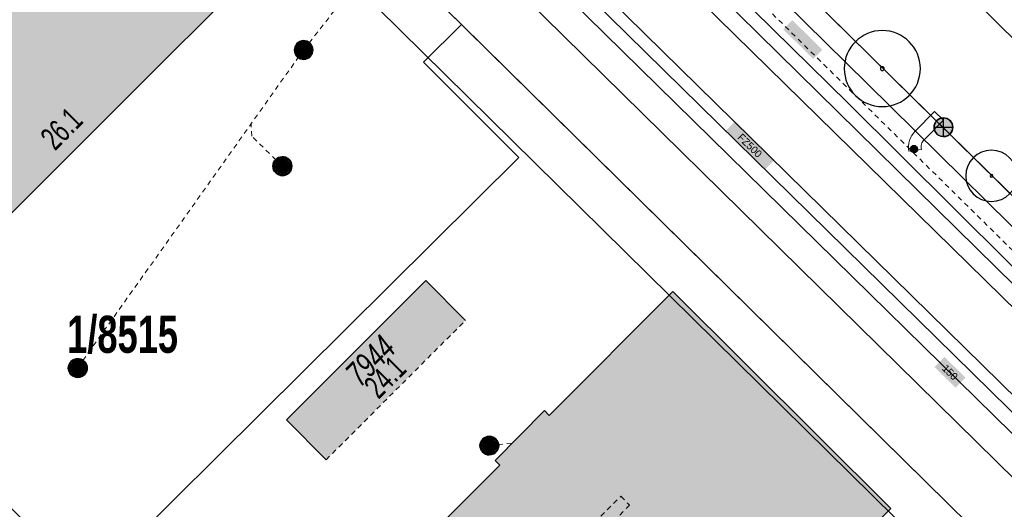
# Model space of a CAD drawing. Header units: metres. Extents: x 2695560 to 2696939, y 1260491 to 1262050.
# Tile 449 of 656: x 2695987 to 2696027, y 1261054 to 1261073. Entities that reach past the tile are written whole.
import ezdxf

# ---------------------------------------------------------------- set-up
doc = ezdxf.new("R2010")
doc.units = ezdxf.units.M
doc.linetypes.add('AUSGEZOGEN', pattern=[0])
doc.linetypes.add('VERDECKT2_S2', pattern=[0.36, 0.2, -0.16])
for name, color, linetype in [('XR$1$AV_Flächen (EO)', 7, 'AUSGEZOGEN'), ('XR$1$AV_Gebäudeflächen (BB)', 7, 'AUSGEZOGEN'), ('XR$1$AV_Gebäudeflächen (EO)', 7, 'AUSGEZOGEN'), ('XR$1$AV_Grundstück-Nr.', 7, 'AUSGEZOGEN'), ('XR$1$AV_Haus-Nr.', 7, 'AUSGEZOGEN'), ('XR$1$AV_Linien (BB)', 7, 'AUSGEZOGEN'), ('XR$1$AV_Versicherung-Nr.', 7, 'AUSGEZOGEN'), ('XR$1$AW_LK_Schachtdeckel', 24, 'AUSGEZOGEN'), ('XR$1$EW_LK_Knoten', 1, 'AUSGEZOGEN'), ('XR$1$GR_Baum', 94, 'AUSGEZOGEN'), ('XR$1$Liegenschaftsgrenzen', 7, 'AUSGEZOGEN'), ('XR$1$PFAW', 255, 'AUSGEZOGEN'), ('XR$1$PFEW', 255, 'AUSGEZOGEN'), ('XR$1$RAEW', 8, 'AUSGEZOGEN'), ('XR$1$RP_Abstandslinie', 7, 'AUSGEZOGEN')]:
    doc.layers.add(name, color=color, linetype=linetype)
for name, color, linetype, lineweight in [('XR$2$ABW-Linie-R-ungenau', 4, 'VERDECKT2_S2', 18), ('XR$2$ABW-Punkt', 6, 'AUSGEZOGEN', 18), ('XR$2$ELE-Flaeche-oberirdisch', 1, 'AUSGEZOGEN', 18), ('XR$2$ELE-Linie-ungenau', 1, 'VERDECKT2_S2', 18), ('XR$2$ELE-LinieFlaeche-genau', 1, 'AUSGEZOGEN', 18), ('XR$2$ELE-LinieFlaeche-ungenau', 1, 'VERDECKT2_S2', 18), ('XR$2$GAS-Linie-genau', 12, 'AUSGEZOGEN', 18), ('XR$2$WAS-Linie-genau', 5, 'AUSGEZOGEN', 18), ('XR$2$WAS-LinieFlaeche-genau', 5, 'AUSGEZOGEN', 18), ('XR$2$WEI-Text', 59, 'AUSGEZOGEN', 18)]:
    doc.layers.add(name, color=color, linetype=linetype, lineweight=lineweight)
doc.styles.add('ARIAL', font='arial.ttf')
doc.styles.add('TXT', font='txt')

# ---------------------------------------------------------------- blocks, each defined once
blk = doc.blocks.new('COMPLEXOBJECT_658')
at = {"layer": 'XR$1$AV_Linien (BB)', "color": 7, "linetype": 'AUSGEZOGEN', "transparency": 33554687}
blk.add_lwpolyline([(5992.857, 11099.199), (5999.24, 11092.91), (6013.5, 11078.89), (6030.83, 11061.83)], dxfattribs=at)
blk = doc.blocks.new('COMPLEXOBJECT_1295')
at = {"layer": 'XR$1$Liegenschaftsgrenzen', "color": 7, "linetype": 'AUSGEZOGEN', "transparency": 33554687}
blk.add_line((6030.83, 11061.83), (6013.5, 11078.89), dxfattribs=at)
blk.add_arc((6034.046, 11065.11), 4.593, 225.569, 256.9709, dxfattribs=at)
blk = doc.blocks.new('WBGR1')
at = {"color": 94, "transparency": 33554687}
for radius, start, end in [(1, 90, 270), (1, 270, 90), (0.05, 90, 270), (0.05, 270, 90)]:
    blk.add_arc((0, 0), radius, start, end, dxfattribs=at)
blk = doc.blocks.new('BAW2090')
at = {"layer": 'XR$1$PFAW', "lineweight": 25, "transparency": 33554687}
blk.add_hatch(color=7, dxfattribs=at).paths.add_polyline_path([(0.5, 0), (0.49, 0.101), (0.459, 0.197), (0.41, 0.286), (0.344, 0.362), (0.264, 0.424), (0.174, 0.469), (0.076, 0.494), (-0.025, 0.499), (-0.125, 0.484), (-0.22, 0.449), (-0.306, 0.395), (-0.379, 0.326), (-0.437, 0.243), (-0.477, 0.15), (-0.497, 0.051), (-0.497, -0.051), (-0.477, -0.15), (-0.437, -0.243), (-0.379, -0.326), (-0.306, -0.395), (-0.22, -0.449), (-0.125, -0.484), (-0.025, -0.499), (0.076, -0.494), (0.174, -0.469), (0.264, -0.424), (0.344, -0.362), (0.41, -0.286), (0.459, -0.197), (0.49, -0.101)])
at = {"lineweight": 25, "transparency": 33554687}
for p, q in [((-0.177, 0.468), (-0.177, -0.468)), ((0.179, 0.467), (0.177, -0.468))]:
    blk.add_line(p, q, dxfattribs=at)
for start, end in [(90, 180), (180, 270), (0, 90), (270, 0)]:
    blk.add_arc((0, 0), 0.5, start, end, dxfattribs=at)
blk = doc.blocks.new('BAW2088')
at = {"layer": 'XR$1$PFAW', "transparency": 33554687}
blk.add_hatch(color=253, dxfattribs=at).paths.add_polyline_path([(0.51, 0), (0.5, 0.101), (0.47, 0.197), (0.421, 0.286), (0.355, 0.362), (0.275, 0.424), (0.184, 0.469), (0.086, 0.494), (-0.015, 0.499), (-0.115, 0.484), (-0.21, 0.449), (-0.296, 0.395), (-0.369, 0.326), (-0.427, 0.243), (-0.467, 0.15), (-0.487, 0.051), (-0.487, -0.051), (-0.467, -0.15), (-0.427, -0.243), (-0.369, -0.326), (-0.296, -0.395), (-0.21, -0.449), (-0.115, -0.484), (-0.015, -0.499), (0.086, -0.494), (0.184, -0.469), (0.275, -0.424), (0.355, -0.362), (0.421, -0.286), (0.47, -0.197), (0.5, -0.101)])
at = {"transparency": 33554687}
for start, end in [(91.1948, 268.8052), (268.8052, 91.1948)]:
    blk.add_arc((0.01, 0), 0.5, start, end, dxfattribs=at)
at = {"layer": 'XR$1$PFAW', "transparency": 33554687}
blk.add_circle((0.01, 0), 0.5, dxfattribs=at)
blk = doc.blocks.new('BAW2082')
at = {"layer": 'XR$1$PFAW', "transparency": 33554687}
blk.add_hatch(color=7, dxfattribs=at).paths.add_polyline_path([(0.509, -0.003), (0.499, 0.098), (0.469, 0.194), (0.42, 0.283), (0.354, 0.359), (0.274, 0.421), (0.183, 0.466), (0.085, 0.491), (-0.016, 0.496), (-0.116, 0.481), (-0.211, 0.446), (-0.297, 0.392), (-0.37, 0.323), (-0.428, 0.24), (-0.468, 0.147), (-0.488, 0.047), (-0.488, -0.054), (-0.468, -0.153), (-0.428, -0.246), (-0.37, -0.329), (-0.297, -0.398), (-0.211, -0.452), (-0.116, -0.487), (-0.016, -0.502), (0.085, -0.497), (0.183, -0.472), (0.274, -0.427), (0.354, -0.366), (0.42, -0.289), (0.469, -0.2), (0.499, -0.104)])
at = {"transparency": 33554687}
for start, end in [(91.1948, 268.8052), (268.8052, 91.1948)]:
    blk.add_arc((0.01, 0), 0.5, start, end, dxfattribs=at)
at = {"layer": 'XR$1$PFAW', "transparency": 33554687}
blk.add_circle((0.009, -0.003), 0.5, dxfattribs=at)
blk = doc.blocks.new('BEWLP2549_S')
at = {"layer": 'XR$1$PFEW', "transparency": 33554687}
blk.add_hatch(color=7, dxfattribs=at).paths.add_polyline_path([(0.5, 0), (0.49, 0.101), (0.459, 0.197), (0.41, 0.286), (0.344, 0.362), (0.264, 0.424), (0.174, 0.469), (0.076, 0.494), (-0.025, 0.499), (-0.125, 0.484), (-0.22, 0.449), (-0.306, 0.395), (-0.379, 0.326), (-0.437, 0.243), (-0.477, 0.15), (-0.497, 0.051), (-0.497, -0.051), (-0.477, -0.15), (-0.437, -0.243), (-0.379, -0.326), (-0.306, -0.395), (-0.22, -0.449), (-0.125, -0.484), (-0.025, -0.499), (0.076, -0.494), (0.174, -0.469), (0.264, -0.424), (0.344, -0.362), (0.41, -0.286), (0.459, -0.197), (0.49, -0.101)])
at = {"color": 1, "transparency": 33554687}
for p, q in [((0.354, -0.354), (-0.354, 0.354)), ((-0.354, -0.354), (0.354, 0.354))]:
    blk.add_line(p, q, dxfattribs=at)
for start, end in [(91.3809, 268.6191), (268.6191, 91.3809)]:
    blk.add_arc((0, 0), 0.5, start, end, dxfattribs=at)
at = {"layer": 'XR$1$PFEW', "transparency": 33554687}
blk.add_circle((0, 0), 0.5, dxfattribs=at)
blk = doc.blocks.new('BEW957')
at = {"layer": 'XR$1$RAEW', "transparency": 33554687}
blk.add_hatch(color=1, dxfattribs=at).paths.add_polyline_path([(-0.5, 0), (-0.5, -0.05), (-0.49, -0.1), (-0.48, -0.15), (-0.46, -0.2), (-0.44, -0.24), (-0.41, -0.29), (-0.38, -0.33), (-0.34, -0.36), (-0.31, -0.4), (-0.26, -0.42), (-0.22, -0.45), (-0.17, -0.47), (-0.13, -0.48), (-0.08, -0.49), (-0.03, -0.5), (0.03, -0.5), (0.08, -0.49), (0.13, -0.48), (0.17, -0.47), (0.22, -0.45), (0.26, -0.42), (0.31, -0.4), (0.34, -0.36), (0.38, -0.33), (0.41, -0.29), (0.44, -0.24), (0.46, -0.2), (0.48, -0.15), (0.49, -0.1), (0.5, -0.05), (0.5, 0), (0.5, 0.05), (0.49, 0.1), (0.48, 0.15), (0.46, 0.2), (0.44, 0.24), (0.41, 0.29), (0.38, 0.33), (0.34, 0.36), (0.31, 0.4), (0.26, 0.42), (0.22, 0.45), (0.17, 0.47), (0.13, 0.48), (0.08, 0.49), (0.03, 0.5), (-0.03, 0.5), (-0.08, 0.49), (-0.13, 0.48), (-0.17, 0.47), (-0.22, 0.45), (-0.26, 0.42), (-0.31, 0.4), (-0.34, 0.36), (-0.38, 0.33), (-0.41, 0.29), (-0.44, 0.24), (-0.46, 0.2), (-0.48, 0.15), (-0.49, 0.1), (-0.5, 0.05)])
at = {"color": 1, "transparency": 33554687}
for start, end in [(90, 180), (180, 270), (0, 90), (270, 0)]:
    blk.add_arc((0, 0), 0.5, start, end, dxfattribs=at)
at = {"layer": 'XR$1$RAEW', "color": 1, "transparency": 33554687}
blk.add_circle((0, 0), 0.5, dxfattribs=at)
blk = doc.blocks.new('ABW-OELABSCHEIDER')
at = {"layer": 'XR$2$ABW-Punkt', "linetype": 'AUSGEZOGEN', "lineweight": 25, "transparency": 33554687}
for p, q in [((-100, 283, 2500), (-100, -283, 2500)), ((100, 283, 2500), (100, -283, 2500))]:
    blk.add_line(p, q, dxfattribs=at)
for points in [[(-294, 59, 2500), (0, 0, 2500), (-300, 0, 2500)], [(-294, 59), (0, 0), (-300, 0)], [(-294, 59, 2500), (-294, 59), (-300, 0), (-300, 0, 2500)], [(-277, 115, 2500), (0, 0, 2500), (-294, 59, 2500)], [(-277, 115), (0, 0), (-294, 59)], [(-277, 115, 2500), (-277, 115), (-294, 59), (-294, 59, 2500)], [(-249, 167, 2500), (0, 0, 2500), (-277, 115, 2500)], [(-249, 167), (0, 0), (-277, 115)], [(-249, 167, 2500), (-249, 167), (-277, 115), (-277, 115, 2500)], [(-212, 212, 2500), (0, 0, 2500), (-249, 167, 2500)], [(-212, 212), (0, 0), (-249, 167)], [(-212, 212, 2500), (-212, 212), (-249, 167), (-249, 167, 2500)], [(-167, 249, 2500), (0, 0, 2500), (-212, 212, 2500)], [(-167, 249), (0, 0), (-212, 212)], [(-167, 249, 2500), (-167, 249), (-212, 212), (-212, 212, 2500)], [(-115, 277, 2500), (0, 0, 2500), (-167, 249, 2500)], [(-115, 277), (0, 0), (-167, 249)], [(-115, 277, 2500), (-115, 277), (-167, 249), (-167, 249, 2500)], [(-59, 294, 2500), (0, 0, 2500), (-115, 277, 2500)], [(-59, 294), (0, 0), (-115, 277)], [(-59, 294, 2500), (-59, 294), (-115, 277), (-115, 277, 2500)], [(0, 300, 2500), (0, 0, 2500), (-59, 294, 2500)], [(0, 300), (0, 0), (-59, 294)], [(0, 300, 2500), (0, 300), (-59, 294), (-59, 294, 2500)], [(59, 294, 2500), (0, 0, 2500), (0, 300, 2500)], [(59, 294), (0, 0), (0, 300)], [(59, 294, 2500), (59, 294), (0, 300), (0, 300, 2500)], [(115, 277, 2500), (0, 0, 2500), (59, 294, 2500)], [(115, 277), (0, 0), (59, 294)], [(167, 249, 2500), (0, 0, 2500), (115, 277, 2500)], [(167, 249), (0, 0), (115, 277)], [(212, 212, 2500), (0, 0, 2500), (167, 249, 2500)], [(212, 212), (0, 0), (167, 249)], [(249, 167, 2500), (0, 0, 2500), (212, 212, 2500)], [(249, 167), (0, 0), (212, 212)], [(277, 115, 2500), (0, 0, 2500), (249, 167, 2500)], [(277, 115), (0, 0), (249, 167)], [(294, 59, 2500), (0, 0, 2500), (277, 115, 2500)], [(294, 59), (0, 0), (277, 115)], [(300, 0, 2500), (0, 0, 2500), (294, 59, 2500)], [(300, 0), (0, 0), (294, 59)], [(115, 277, 2500), (115, 277), (59, 294), (59, 294, 2500)], [(167, 249, 2500), (167, 249), (115, 277), (115, 277, 2500)], [(212, 212, 2500), (212, 212), (167, 249), (167, 249, 2500)], [(249, 167, 2500), (249, 167), (212, 212), (212, 212, 2500)], [(277, 115, 2500), (277, 115), (249, 167), (249, 167, 2500)], [(294, 59, 2500), (294, 59), (277, 115), (277, 115, 2500)], [(300, 0, 2500), (300, 0), (294, 59), (294, 59, 2500)], [(-300, 0, 2500), (0, 0, 2500), (-294, -59, 2500)], [(-300, 0), (0, 0), (-294, -59)], [(-300, 0, 2500), (-300, 0), (-294, -59), (-294, -59, 2500)], [(-294, -59, 2500), (0, 0, 2500), (-277, -115, 2500)], [(-294, -59), (0, 0), (-277, -115)], [(-294, -59, 2500), (-294, -59), (-277, -115), (-277, -115, 2500)], [(-277, -115, 2500), (0, 0, 2500), (-249, -167, 2500)], [(-277, -115), (0, 0), (-249, -167)], [(-277, -115, 2500), (-277, -115), (-249, -167), (-249, -167, 2500)], [(-249, -167, 2500), (0, 0, 2500), (-212, -212, 2500)], [(-249, -167), (0, 0), (-212, -212)], [(-249, -167, 2500), (-249, -167), (-212, -212), (-212, -212, 2500)], [(-212, -212, 2500), (0, 0, 2500), (-167, -249, 2500)], [(-212, -212), (0, 0), (-167, -249)], [(-212, -212, 2500), (-212, -212), (-167, -249), (-167, -249, 2500)], [(-167, -249, 2500), (0, 0, 2500), (-115, -277, 2500)], [(-167, -249), (0, 0), (-115, -277)], [(-167, -249, 2500), (-167, -249), (-115, -277), (-115, -277, 2500)], [(-115, -277, 2500), (0, 0, 2500), (-59, -294, 2500)], [(-115, -277), (0, 0), (-59, -294)], [(-115, -277, 2500), (-115, -277), (-59, -294), (-59, -294, 2500)], [(-59, -294, 2500), (0, 0, 2500), (0, -300, 2500)], [(-59, -294), (0, 0), (0, -300)], [(-59, -294, 2500), (-59, -294), (0, -300), (0, -300, 2500)], [(0, -300, 2500), (0, 0, 2500), (59, -294, 2500)], [(59, -294, 2500), (0, 0, 2500), (115, -277, 2500)], [(115, -277, 2500), (0, 0, 2500), (167, -249, 2500)], [(167, -249, 2500), (0, 0, 2500), (212, -212, 2500)], [(212, -212, 2500), (0, 0, 2500), (249, -167, 2500)], [(249, -167, 2500), (0, 0, 2500), (277, -115, 2500)], [(277, -115, 2500), (0, 0, 2500), (294, -59, 2500)], [(294, -59, 2500), (0, 0, 2500), (300, 0, 2500)], [(0, -300), (0, 0), (59, -294)], [(59, -294), (0, 0), (115, -277)], [(115, -277), (0, 0), (167, -249)], [(167, -249), (0, 0), (212, -212)], [(212, -212), (0, 0), (249, -167)], [(249, -167), (0, 0), (277, -115)], [(277, -115), (0, 0), (294, -59)], [(294, -59), (0, 0), (300, 0)], [(0, -300, 2500), (0, -300), (59, -294), (59, -294, 2500)], [(59, -294, 2500), (59, -294), (115, -277), (115, -277, 2500)], [(115, -277, 2500), (115, -277), (167, -249), (167, -249, 2500)], [(167, -249, 2500), (167, -249), (212, -212), (212, -212, 2500)], [(212, -212, 2500), (212, -212), (249, -167), (249, -167, 2500)], [(249, -167, 2500), (249, -167), (277, -115), (277, -115, 2500)], [(277, -115, 2500), (277, -115), (294, -59), (294, -59, 2500)], [(294, -59, 2500), (294, -59), (300, 0), (300, 0, 2500)]]:
    blk.add_3dface(points, dxfattribs=at)
blk = doc.blocks.new('ABW-SCHLAMMSAMMLER_RUND')
at = {"layer": 'XR$2$ABW-Punkt', "linetype": 'AUSGEZOGEN', "lineweight": 13, "transparency": 33554687}
for p, q in [((-70, 75, 2500), (70, 75, 2500)), ((-70, -75, 2500), (70, -75, 2500))]:
    blk.add_line(p, q, dxfattribs=at)
blk.add_polyline3d([(90, 0, 2500), (0, 0, 2500), (-90, 0, 2500)], dxfattribs=at)
at = {"layer": 'XR$2$ABW-Punkt', "linetype": 'AUSGEZOGEN', "lineweight": 25, "transparency": 33554687}
for points in [[(-147, 29, 2500), (0, 0, 2500), (-150, 0, 2500)], [(-147, 29), (0, 0), (-150, 0)], [(-147, 29, 2500), (-147, 29), (-150, 0), (-150, 0, 2500)], [(-150, 0, 2500), (0, 0, 2500), (-147, -29, 2500)], [(-150, 0), (0, 0), (-147, -29)], [(-139, 57, 2500), (0, 0, 2500), (-147, 29, 2500)], [(-139, 57), (0, 0), (-147, 29)], [(-139, 57, 2500), (-139, 57), (-147, 29), (-147, 29, 2500)], [(-147, -29, 2500), (0, 0, 2500), (-139, -57, 2500)], [(-147, -29), (0, 0), (-139, -57)], [(-125, 83, 2500), (0, 0, 2500), (-139, 57, 2500)], [(-125, 83), (0, 0), (-139, 57)], [(-125, 83, 2500), (-125, 83), (-139, 57), (-139, 57, 2500)], [(-139, -57, 2500), (0, 0, 2500), (-125, -83, 2500)], [(-139, -57), (0, 0), (-125, -83)], [(-106, 106, 2500), (0, 0, 2500), (-125, 83, 2500)], [(-106, 106), (0, 0), (-125, 83)], [(-106, 106, 2500), (-106, 106), (-125, 83), (-125, 83, 2500)], [(-125, -83, 2500), (0, 0, 2500), (-106, -106, 2500)], [(-125, -83), (0, 0), (-106, -106)], [(-83, 125, 2500), (0, 0, 2500), (-106, 106, 2500)], [(-83, 125), (0, 0), (-106, 106)], [(-83, 125, 2500), (-83, 125), (-106, 106), (-106, 106, 2500)], [(-106, -106, 2500), (0, 0, 2500), (-83, -125, 2500)], [(-106, -106), (0, 0), (-83, -125)], [(-57, 139, 2500), (0, 0, 2500), (-83, 125, 2500)], [(-57, 139), (0, 0), (-83, 125)], [(-57, 139, 2500), (-57, 139), (-83, 125), (-83, 125, 2500)], [(-83, -125, 2500), (0, 0, 2500), (-57, -139, 2500)], [(-83, -125), (0, 0), (-57, -139)], [(-29, 147, 2500), (0, 0, 2500), (-57, 139, 2500)], [(-29, 147), (0, 0), (-57, 139)], [(-29, 147, 2500), (-29, 147), (-57, 139), (-57, 139, 2500)], [(-57, -139, 2500), (0, 0, 2500), (-29, -147, 2500)], [(-57, -139), (0, 0), (-29, -147)], [(0, 150, 2500), (0, 0, 2500), (-29, 147, 2500)], [(0, 150), (0, 0), (-29, 147)], [(0, 150, 2500), (0, 150), (-29, 147), (-29, 147, 2500)], [(-29, -147, 2500), (0, 0, 2500), (0, -150, 2500)], [(-29, -147), (0, 0), (0, -150)], [(29, 147, 2500), (0, 0, 2500), (0, 150, 2500)], [(29, 147), (0, 0), (0, 150)], [(29, 147, 2500), (29, 147), (0, 150), (0, 150, 2500)], [(57, 139, 2500), (0, 0, 2500), (29, 147, 2500)], [(57, 139), (0, 0), (29, 147)], [(83, 125, 2500), (0, 0, 2500), (57, 139, 2500)], [(83, 125), (0, 0), (57, 139)], [(106, 106, 2500), (0, 0, 2500), (83, 125, 2500)], [(106, 106), (0, 0), (83, 125)], [(125, 83, 2500), (0, 0, 2500), (106, 106, 2500)], [(125, 83), (0, 0), (106, 106)], [(139, 57, 2500), (0, 0, 2500), (125, 83, 2500)], [(139, 57), (0, 0), (125, 83)], [(147, 29, 2500), (0, 0, 2500), (139, 57, 2500)], [(147, 29), (0, 0), (139, 57)], [(150, 0, 2500), (0, 0, 2500), (147, 29, 2500)], [(150, 0), (0, 0), (147, 29)], [(0, -150, 2500), (0, 0, 2500), (29, -147, 2500)], [(29, -147, 2500), (0, 0, 2500), (57, -139, 2500)], [(57, -139, 2500), (0, 0, 2500), (83, -125, 2500)], [(83, -125, 2500), (0, 0, 2500), (106, -106, 2500)], [(106, -106, 2500), (0, 0, 2500), (125, -83, 2500)], [(125, -83, 2500), (0, 0, 2500), (139, -57, 2500)], [(139, -57, 2500), (0, 0, 2500), (147, -29, 2500)], [(147, -29, 2500), (0, 0, 2500), (150, 0, 2500)], [(0, -150), (0, 0), (29, -147)], [(29, -147), (0, 0), (57, -139)], [(57, -139), (0, 0), (83, -125)], [(83, -125), (0, 0), (106, -106)], [(106, -106), (0, 0), (125, -83)], [(125, -83), (0, 0), (139, -57)], [(139, -57), (0, 0), (147, -29)], [(147, -29), (0, 0), (150, 0)], [(57, 139, 2500), (57, 139), (29, 147), (29, 147, 2500)], [(83, 125, 2500), (83, 125), (57, 139), (57, 139, 2500)], [(106, 106, 2500), (106, 106), (83, 125), (83, 125, 2500)], [(125, 83, 2500), (125, 83), (106, 106), (106, 106, 2500)], [(139, 57, 2500), (139, 57), (125, 83), (125, 83, 2500)], [(147, 29, 2500), (147, 29), (139, 57), (139, 57, 2500)], [(150, 0, 2500), (150, 0), (147, 29), (147, 29, 2500)], [(-150, 0, 2500), (-150, 0), (-147, -29), (-147, -29, 2500)], [(-147, -29, 2500), (-147, -29), (-139, -57), (-139, -57, 2500)], [(-139, -57, 2500), (-139, -57), (-125, -83), (-125, -83, 2500)], [(-125, -83, 2500), (-125, -83), (-106, -106), (-106, -106, 2500)], [(-106, -106, 2500), (-106, -106), (-83, -125), (-83, -125, 2500)], [(-83, -125, 2500), (-83, -125), (-57, -139), (-57, -139, 2500)], [(-57, -139, 2500), (-57, -139), (-29, -147), (-29, -147, 2500)], [(-29, -147, 2500), (-29, -147), (0, -150), (0, -150, 2500)], [(0, -150, 2500), (0, -150), (29, -147), (29, -147, 2500)], [(29, -147, 2500), (29, -147), (57, -139), (57, -139, 2500)], [(57, -139, 2500), (57, -139), (83, -125), (83, -125, 2500)], [(83, -125, 2500), (83, -125), (106, -106), (106, -106, 2500)], [(106, -106, 2500), (106, -106), (125, -83), (125, -83, 2500)], [(125, -83, 2500), (125, -83), (139, -57), (139, -57, 2500)], [(139, -57, 2500), (139, -57), (147, -29), (147, -29, 2500)], [(147, -29, 2500), (147, -29), (150, 0), (150, 0, 2500)]]:
    blk.add_3dface(points, dxfattribs=at)
blk = doc.blocks.new('ABW-KONTROLLSCHACHT')
at = {"layer": 'XR$2$ABW-Punkt', "linetype": 'AUSGEZOGEN', "lineweight": 25, "transparency": 33554687}
for points in [[(-343, 68, 2500), (0, 0, 2500), (-350, 0, 2500)], [(-343, 68), (0, 0), (-350, 0)], [(-343, 68, 2500), (-343, 68), (-350, 0), (-350, 0, 2500)], [(-350, 0, 2500), (0, 0, 2500), (-343, -68, 2500)], [(-350, 0), (0, 0), (-343, -68)], [(-323, 134, 2500), (0, 0, 2500), (-343, 68, 2500)], [(-323, 134), (0, 0), (-343, 68)], [(-323, 134, 2500), (-323, 134), (-343, 68), (-343, 68, 2500)], [(-343, -68, 2500), (0, 0, 2500), (-323, -134, 2500)], [(-343, -68), (0, 0), (-323, -134)], [(-291, 194, 2500), (0, 0, 2500), (-323, 134, 2500)], [(-291, 194), (0, 0), (-323, 134)], [(-291, 194, 2500), (-291, 194), (-323, 134), (-323, 134, 2500)], [(-323, -134, 2500), (0, 0, 2500), (-291, -194, 2500)], [(-323, -134), (0, 0), (-291, -194)], [(-247, 247, 2500), (0, 0, 2500), (-291, 194, 2500)], [(-247, 247), (0, 0), (-291, 194)], [(-247, 247, 2500), (-247, 247), (-291, 194), (-291, 194, 2500)], [(-291, -194, 2500), (0, 0, 2500), (-247, -247, 2500)], [(-291, -194), (0, 0), (-247, -247)], [(-194, 291, 2500), (0, 0, 2500), (-247, 247, 2500)], [(-194, 291), (0, 0), (-247, 247)], [(-194, 291, 2500), (-194, 291), (-247, 247), (-247, 247, 2500)], [(-247, -247, 2500), (0, 0, 2500), (-194, -291, 2500)], [(-247, -247), (0, 0), (-194, -291)], [(-134, 323, 2500), (0, 0, 2500), (-194, 291, 2500)], [(-134, 323), (0, 0), (-194, 291)], [(-134, 323, 2500), (-134, 323), (-194, 291), (-194, 291, 2500)], [(-194, -291, 2500), (0, 0, 2500), (-134, -323, 2500)], [(-194, -291), (0, 0), (-134, -323)], [(-68, 343, 2500), (0, 0, 2500), (-134, 323, 2500)], [(-68, 343), (0, 0), (-134, 323)], [(-68, 343, 2500), (-68, 343), (-134, 323), (-134, 323, 2500)], [(-134, -323, 2500), (0, 0, 2500), (-68, -343, 2500)], [(-134, -323), (0, 0), (-68, -343)], [(0, 350, 2500), (0, 0, 2500), (-68, 343, 2500)], [(0, 350), (0, 0), (-68, 343)], [(0, 350, 2500), (0, 350), (-68, 343), (-68, 343, 2500)], [(-68, -343, 2500), (0, 0, 2500), (0, -350, 2500)], [(-68, -343), (0, 0), (0, -350)], [(68, 343, 2500), (0, 0, 2500), (0, 350, 2500)], [(68, 343), (0, 0), (0, 350)], [(68, 343, 2500), (68, 343), (0, 350), (0, 350, 2500)], [(134, 323, 2500), (0, 0, 2500), (68, 343, 2500)], [(134, 323), (0, 0), (68, 343)], [(194, 291, 2500), (0, 0, 2500), (134, 323, 2500)], [(194, 291), (0, 0), (134, 323)], [(247, 247, 2500), (0, 0, 2500), (194, 291, 2500)], [(247, 247), (0, 0), (194, 291)], [(291, 194, 2500), (0, 0, 2500), (247, 247, 2500)], [(291, 194), (0, 0), (247, 247)], [(323, 134, 2500), (0, 0, 2500), (291, 194, 2500)], [(323, 134), (0, 0), (291, 194)], [(343, 68, 2500), (0, 0, 2500), (323, 134, 2500)], [(343, 68), (0, 0), (323, 134)], [(350, 0, 2500), (0, 0, 2500), (343, 68, 2500)], [(350, 0), (0, 0), (343, 68)], [(0, -350, 2500), (0, 0, 2500), (68, -343, 2500)], [(68, -343, 2500), (0, 0, 2500), (134, -323, 2500)], [(134, -323, 2500), (0, 0, 2500), (194, -291, 2500)], [(194, -291, 2500), (0, 0, 2500), (247, -247, 2500)], [(247, -247, 2500), (0, 0, 2500), (291, -194, 2500)], [(291, -194, 2500), (0, 0, 2500), (323, -134, 2500)], [(323, -134, 2500), (0, 0, 2500), (343, -68, 2500)], [(343, -68, 2500), (0, 0, 2500), (350, 0, 2500)], [(0, -350), (0, 0), (68, -343)], [(68, -343), (0, 0), (134, -323)], [(134, -323), (0, 0), (194, -291)], [(194, -291), (0, 0), (247, -247)], [(247, -247), (0, 0), (291, -194)], [(291, -194), (0, 0), (323, -134)], [(323, -134), (0, 0), (343, -68)], [(343, -68), (0, 0), (350, 0)], [(134, 323, 2500), (134, 323), (68, 343), (68, 343, 2500)], [(194, 291, 2500), (194, 291), (134, 323), (134, 323, 2500)], [(247, 247, 2500), (247, 247), (194, 291), (194, 291, 2500)], [(291, 194, 2500), (291, 194), (247, 247), (247, 247, 2500)], [(323, 134, 2500), (323, 134), (291, 194), (291, 194, 2500)], [(343, 68, 2500), (343, 68), (323, 134), (323, 134, 2500)], [(350, 0, 2500), (350, 0), (343, 68), (343, 68, 2500)], [(-350, 0, 2500), (-350, 0), (-343, -68), (-343, -68, 2500)], [(-343, -68, 2500), (-343, -68), (-323, -134), (-323, -134, 2500)], [(-323, -134, 2500), (-323, -134), (-291, -194), (-291, -194, 2500)], [(-291, -194, 2500), (-291, -194), (-247, -247), (-247, -247, 2500)], [(-247, -247, 2500), (-247, -247), (-194, -291), (-194, -291, 2500)], [(-194, -291, 2500), (-194, -291), (-134, -323), (-134, -323, 2500)], [(-134, -323, 2500), (-134, -323), (-68, -343), (-68, -343, 2500)], [(-68, -343, 2500), (-68, -343), (0, -350), (0, -350, 2500)], [(0, -350, 2500), (0, -350), (68, -343), (68, -343, 2500)], [(68, -343, 2500), (68, -343), (134, -323), (134, -323, 2500)], [(134, -323, 2500), (134, -323), (194, -291), (194, -291, 2500)], [(194, -291, 2500), (194, -291), (247, -247), (247, -247, 2500)], [(247, -247, 2500), (247, -247), (291, -194), (291, -194, 2500)], [(291, -194, 2500), (291, -194), (323, -134), (323, -134, 2500)], [(323, -134, 2500), (323, -134), (343, -68), (343, -68, 2500)], [(343, -68, 2500), (343, -68), (350, 0), (350, 0, 2500)]]:
    blk.add_3dface(points, dxfattribs=at)
blk = doc.blocks.new('ABW-DECKEL')
at = {"layer": 'XR$2$ABW-Punkt', "linetype": 'AUSGEZOGEN', "lineweight": 25, "transparency": 33554687}
for points in [[(-343, 68, 2500), (0, 0, 2500), (-350, 0, 2500)], [(-343, 68), (0, 0), (-350, 0)], [(-343, 68, 2500), (-343, 68), (-350, 0), (-350, 0, 2500)], [(-350, 0, 2500), (0, 0, 2500), (-343, -68, 2500)], [(-350, 0), (0, 0), (-343, -68)], [(-323, 134, 2500), (0, 0, 2500), (-343, 68, 2500)], [(-323, 134), (0, 0), (-343, 68)], [(-323, 134, 2500), (-323, 134), (-343, 68), (-343, 68, 2500)], [(-343, -68, 2500), (0, 0, 2500), (-323, -134, 2500)], [(-343, -68), (0, 0), (-323, -134)], [(-291, 194, 2500), (0, 0, 2500), (-323, 134, 2500)], [(-291, 194), (0, 0), (-323, 134)], [(-291, 194, 2500), (-291, 194), (-323, 134), (-323, 134, 2500)], [(-323, -134, 2500), (0, 0, 2500), (-291, -194, 2500)], [(-323, -134), (0, 0), (-291, -194)], [(-247, 247, 2500), (0, 0, 2500), (-291, 194, 2500)], [(-247, 247), (0, 0), (-291, 194)], [(-247, 247, 2500), (-247, 247), (-291, 194), (-291, 194, 2500)], [(-291, -194, 2500), (0, 0, 2500), (-247, -247, 2500)], [(-291, -194), (0, 0), (-247, -247)], [(-194, 291, 2500), (0, 0, 2500), (-247, 247, 2500)], [(-194, 291), (0, 0), (-247, 247)], [(-194, 291, 2500), (-194, 291), (-247, 247), (-247, 247, 2500)], [(-247, -247, 2500), (0, 0, 2500), (-194, -291, 2500)], [(-247, -247), (0, 0), (-194, -291)], [(-134, 323, 2500), (0, 0, 2500), (-194, 291, 2500)], [(-134, 323), (0, 0), (-194, 291)], [(-134, 323, 2500), (-134, 323), (-194, 291), (-194, 291, 2500)], [(-194, -291, 2500), (0, 0, 2500), (-134, -323, 2500)], [(-194, -291), (0, 0), (-134, -323)], [(-68, 343, 2500), (0, 0, 2500), (-134, 323, 2500)], [(-68, 343), (0, 0), (-134, 323)], [(-68, 343, 2500), (-68, 343), (-134, 323), (-134, 323, 2500)], [(-134, -323, 2500), (0, 0, 2500), (-68, -343, 2500)], [(-134, -323), (0, 0), (-68, -343)], [(0, 350, 2500), (0, 0, 2500), (-68, 343, 2500)], [(0, 350), (0, 0), (-68, 343)], [(0, 350, 2500), (0, 350), (-68, 343), (-68, 343, 2500)], [(-68, -343, 2500), (0, 0, 2500), (0, -350, 2500)], [(-68, -343), (0, 0), (0, -350)], [(68, 343, 2500), (0, 0, 2500), (0, 350, 2500)], [(68, 343), (0, 0), (0, 350)], [(68, 343, 2500), (68, 343), (0, 350), (0, 350, 2500)], [(134, 323, 2500), (0, 0, 2500), (68, 343, 2500)], [(134, 323), (0, 0), (68, 343)], [(194, 291, 2500), (0, 0, 2500), (134, 323, 2500)], [(194, 291), (0, 0), (134, 323)], [(247, 247, 2500), (0, 0, 2500), (194, 291, 2500)], [(247, 247), (0, 0), (194, 291)], [(291, 194, 2500), (0, 0, 2500), (247, 247, 2500)], [(291, 194), (0, 0), (247, 247)], [(323, 134, 2500), (0, 0, 2500), (291, 194, 2500)], [(323, 134), (0, 0), (291, 194)], [(343, 68, 2500), (0, 0, 2500), (323, 134, 2500)], [(343, 68), (0, 0), (323, 134)], [(350, 0, 2500), (0, 0, 2500), (343, 68, 2500)], [(350, 0), (0, 0), (343, 68)], [(0, -350, 2500), (0, 0, 2500), (68, -343, 2500)], [(68, -343, 2500), (0, 0, 2500), (134, -323, 2500)], [(134, -323, 2500), (0, 0, 2500), (194, -291, 2500)], [(194, -291, 2500), (0, 0, 2500), (247, -247, 2500)], [(247, -247, 2500), (0, 0, 2500), (291, -194, 2500)], [(291, -194, 2500), (0, 0, 2500), (323, -134, 2500)], [(323, -134, 2500), (0, 0, 2500), (343, -68, 2500)], [(343, -68, 2500), (0, 0, 2500), (350, 0, 2500)], [(0, -350), (0, 0), (68, -343)], [(68, -343), (0, 0), (134, -323)], [(134, -323), (0, 0), (194, -291)], [(194, -291), (0, 0), (247, -247)], [(247, -247), (0, 0), (291, -194)], [(291, -194), (0, 0), (323, -134)], [(323, -134), (0, 0), (343, -68)], [(343, -68), (0, 0), (350, 0)], [(134, 323, 2500), (134, 323), (68, 343), (68, 343, 2500)], [(194, 291, 2500), (194, 291), (134, 323), (134, 323, 2500)], [(247, 247, 2500), (247, 247), (194, 291), (194, 291, 2500)], [(291, 194, 2500), (291, 194), (247, 247), (247, 247, 2500)], [(323, 134, 2500), (323, 134), (291, 194), (291, 194, 2500)], [(343, 68, 2500), (343, 68), (323, 134), (323, 134, 2500)], [(350, 0, 2500), (350, 0), (343, 68), (343, 68, 2500)], [(-350, 0, 2500), (-350, 0), (-343, -68), (-343, -68, 2500)], [(-343, -68, 2500), (-343, -68), (-323, -134), (-323, -134, 2500)], [(-323, -134, 2500), (-323, -134), (-291, -194), (-291, -194, 2500)], [(-291, -194, 2500), (-291, -194), (-247, -247), (-247, -247, 2500)], [(-247, -247, 2500), (-247, -247), (-194, -291), (-194, -291, 2500)], [(-194, -291, 2500), (-194, -291), (-134, -323), (-134, -323, 2500)], [(-134, -323, 2500), (-134, -323), (-68, -343), (-68, -343, 2500)], [(-68, -343, 2500), (-68, -343), (0, -350), (0, -350, 2500)], [(0, -350, 2500), (0, -350), (68, -343), (68, -343, 2500)], [(68, -343, 2500), (68, -343), (134, -323), (134, -323, 2500)], [(134, -323, 2500), (134, -323), (194, -291), (194, -291, 2500)], [(194, -291, 2500), (194, -291), (247, -247), (247, -247, 2500)], [(247, -247, 2500), (247, -247), (291, -194), (291, -194, 2500)], [(291, -194, 2500), (291, -194), (323, -134), (323, -134, 2500)], [(323, -134, 2500), (323, -134), (343, -68), (343, -68, 2500)], [(343, -68, 2500), (343, -68), (350, 0), (350, 0, 2500)]]:
    blk.add_3dface(points, dxfattribs=at)

msp = doc.modelspace()

# ---------------------------------------------------------------- hatches: boundary and pattern name
at = {"transparency": 33554687}
for points in [[(2696018.29, 1261073.296), (2696017.926, 1261072.925), (2696019.128, 1261071.742), (2696019.492, 1261072.113)], [(2696015.998, 1261069.25), (2696015.601, 1261068.846), (2696017.178, 1261067.298), (2696017.575, 1261067.702)], [(2696024.383, 1261059.806), (2696023.986, 1261059.402), (2696024.831, 1261058.572), (2696025.228, 1261058.976)]]:
    msp.add_hatch(color=7, dxfattribs=at).paths.add_polyline_path(points)
at = {"layer": 'XR$1$AV_Gebäudeflächen (BB)', "true_color": 0xd2d2d2, "transparency": 33554687}
for points in [[(2695973.487, 1261067.261), (2695981.079, 1261059.658), (2695998.317, 1261076.869), (2695990.73, 1261084.477)], [(2696022.237, 1261053.735), (2696013.498, 1261062.424), (2696008.549, 1261057.463), (2696008.358, 1261057.654), (2696006.38, 1261055.661), (2696006.571, 1261055.47), (2696001.621, 1261050.513), (2696003.051, 1261049.097), (2696003.364, 1261049.412), (2696010.704, 1261042.104), (2696010.832, 1261042.232)]]:
    msp.add_hatch(color=254, dxfattribs=at).paths.add_polyline_path(points)
at = {"layer": 'XR$1$AV_Gebäudeflächen (EO)', "true_color": 0xebebeb, "transparency": 33554687}
msp.add_hatch(color=7, dxfattribs=at).paths.add_polyline_path([(2696005.188, 1261061.263), (2696003.604, 1261062.872), (2695998.025, 1261057.293), (2695999.609, 1261055.684)])

# ---------------------------------------------------------------- linework, layer by layer
at = {"layer": 'XR$1$AV_Flächen (EO)', "color": 7, "linetype": 'VERDECKT2_S2', "transparency": 33554687}
msp.add_line((2695999.609, 1261055.684), (2696005.188, 1261061.263), dxfattribs=at)
at = {"layer": 'XR$1$AV_Flächen (EO)', "color": 7, "linetype": 'AUSGEZOGEN', "transparency": 33554687}
msp.add_lwpolyline([(2696005.188, 1261061.263), (2696003.604, 1261062.872), (2695998.025, 1261057.293), (2695999.609, 1261055.684)], dxfattribs=at)
at = {"layer": 'XR$1$AV_Linien (BB)', "color": 7, "linetype": 'AUSGEZOGEN', "transparency": 33554687}
for p, q in [((2695982.62, 1261098.73), (2696027.239, 1261054.861)), ((2696005.034, 1261073.125), (2695986.843, 1261091.038)), ((2696022.237, 1261053.735), (2696013.498, 1261062.424)), ((2696008.358, 1261057.654), (2696006.38, 1261055.661)), ((2696010.832, 1261042.232), (2696022.237, 1261053.735))]:
    msp.add_line(p, q, dxfattribs=at)
for points in [[(2695912.345, 1261175.718), (2695926.4, 1261161.876), (2695940.15, 1261148.326), (2695941.253, 1261147.243), (2695955.207, 1261133.505), (2695970.589, 1261118.364), (2695983.966, 1261105.191), (2695997.573, 1261091.812), (2696011.38, 1261078.224), (2696025.663, 1261064.169), (2696031.79, 1261058.157), (2696031.913, 1261058.03)], [(2695973.487, 1261067.261), (2695990.73, 1261084.477), (2695998.317, 1261076.869), (2695981.079, 1261059.658)], [(2695981.079, 1261059.658), (2695990.059, 1261050.664), (2696007.326, 1261067.79), (2696003.508, 1261071.61), (2696005.034, 1261073.125)], [(2696025.33, 1261050.34), (2696025.39, 1261053.08), (2696005.034, 1261073.125)], [(2696013.498, 1261062.424), (2696008.549, 1261057.463), (2696008.358, 1261057.654)], [(2696006.38, 1261055.661), (2696006.571, 1261055.47), (2696001.621, 1261050.513)]]:
    msp.add_lwpolyline(points, dxfattribs=at)
at = {"layer": 'XR$1$Liegenschaftsgrenzen', "color": 7, "linetype": 'AUSGEZOGEN', "transparency": 33554687}
msp.add_lwpolyline([(2695980.85, 1261096.94), (2695981.57, 1261096.23), (2696025.39, 1261053.08), (2696025.33, 1261050.34)], dxfattribs=at)
at = {"layer": 'XR$1$RP_Abstandslinie', "color": 7, "linetype": 'AUSGEZOGEN', "transparency": 33554687}
for points in [[(2695917.37, 1261180.67), (2695957.98, 1261140.67), (2695996.46, 1261102.78), (2696034.4, 1261065.41)], [(2696023.31, 1261052.48), (2695984.53, 1261090.67), (2695946.06, 1261128.56), (2695905.1, 1261168.89)]]:
    msp.add_lwpolyline(points, dxfattribs=at)
at = {"layer": 'XR$2$ABW-Linie-R-ungenau', "linetype": 'VERDECKT2_S2', "transparency": 33554687}
for p, q in [((2695998.706, 1261072.099), (2696005.096, 1261080.293)), ((2695989.651, 1261059.365), (2695998.706, 1261072.099)), ((2696006.139, 1261056.253), (2696007.093, 1261056.362))]:
    msp.add_line(p, q, dxfattribs=at)
msp.add_lwpolyline([(2695997.859, 1261067.449), (2695996.632, 1261068.646), (2695996.604, 1261069.158)], dxfattribs=at)
at = {"layer": 'XR$2$ELE-Flaeche-oberirdisch', "transparency": 33554687}
msp.add_lwpolyline([(2695969.292, 1261120.195), (2695977.982, 1261111.698), (2695986.473, 1261103.415), (2695995.154, 1261094.825), (2696003.412, 1261086.772), (2696012.236, 1261078.133), (2696020.517, 1261069.979), (2696029.078, 1261061.483), (2696031.838, 1261058.586), (2696032.054, 1261058.812), (2696032.276, 1261059.044), (2696032.576, 1261059.358), (2696032.714, 1261059.502), (2696032.714, 1261059.502), (2696029.876, 1261062.294), (2696021.281, 1261070.754), (2696013.007, 1261078.915), (2696004.214, 1261087.588), (2695996.032, 1261095.717), (2695987.334, 1261104.29), (2695978.887, 1261112.616), (2695970.243, 1261121.159)], dxfattribs=at)
at = {"layer": 'XR$2$ELE-Linie-ungenau', "linetype": 'VERDECKT2_S2', "transparency": 33554687}
msp.add_lwpolyline([(2696035.496, 1261009.828), (2696038.876, 1261013.948), (2696040.016, 1261015.628), (2696040.756, 1261017.418), (2696041.156, 1261019.558), (2696041.086, 1261021.638), (2696033.536, 1261055.188), (2696033.156, 1261056.708), (2696032.556, 1261058.138), (2696031.836, 1261059.208), (2696030.717, 1261060.528), (2695916.23, 1261173.248)], dxfattribs=at)
at = {"layer": 'XR$2$ELE-LinieFlaeche-genau', "linetype": 'AUSGEZOGEN', "transparency": 33554687}
msp.add_lwpolyline([(2696022.962, 1261068.048), (2696022.949, 1261068.143), (2696022.948, 1261068.255), (2696022.96, 1261068.368), (2696022.986, 1261068.475), (2696023.025, 1261068.579), (2696023.076, 1261068.678), (2696023.139, 1261068.77), (2696023.206, 1261068.848), (2696023.99, 1261069.643), (2696024.346, 1261069.293), (2696023.574, 1261068.508), (2696023.535, 1261068.464), (2696023.506, 1261068.422), (2696023.483, 1261068.377), (2696023.466, 1261068.329), (2696023.454, 1261068.28), (2696023.448, 1261068.231), (2696023.449, 1261068.181), (2696023.458, 1261068.116), (2696022.962, 1261068.048)], close=True, dxfattribs=at)
at = {"layer": 'XR$2$ELE-LinieFlaeche-ungenau', "linetype": 'VERDECKT2_S2', "transparency": 33554687}
msp.add_lwpolyline([(2695999.646, 1261042.51), (2696011.417, 1261054.223), (2696011.769, 1261053.869), (2695999.998, 1261042.156), (2695999.646, 1261042.51)], close=True, dxfattribs=at)
at = {"layer": 'XR$2$GAS-Linie-genau', "linetype": 'AUSGEZOGEN', "transparency": 33554687}
msp.add_lwpolyline([(2696035.306, 1261053.778), (2696025.35, 1261063.54), (2696000.588, 1261087.818), (2695966.849, 1261120.818)], dxfattribs=at)
at = {"layer": 'XR$2$WAS-Linie-genau', "linetype": 'AUSGEZOGEN', "transparency": 33554687}
msp.add_lwpolyline([(2696032.036, 1261051.891), (2695993.762, 1261089.459), (2695984.125, 1261098.785)], dxfattribs=at)
at = {"layer": 'XR$2$WAS-LinieFlaeche-genau', "linetype": 'AUSGEZOGEN', "transparency": 33554687}
msp.add_lwpolyline([(2695968.558, 1261115.769), (2695993.813, 1261090.977), (2696028.052, 1261057.366), (2696027.702, 1261057.01), (2695993.463, 1261090.621), (2695968.208, 1261115.413), (2695968.558, 1261115.769)], close=True, dxfattribs=at)

# ---------------------------------------------------------------- block references
at = {"layer": 'XR$1$AV_Linien (BB)', "color": 7, "linetype": 'AUSGEZOGEN', "lineweight": -3, "transparency": 33554687}
msp.add_blockref('COMPLEXOBJECT_658', (2690000.97, 1249999.81), dxfattribs=at)
at = {"layer": 'XR$1$AW_LK_Schachtdeckel', "color": 24, "linetype": 'AUSGEZOGEN', "lineweight": -3, "transparency": 33554687}
for name, p, xscale, yscale, rotation in [('BAW2090', (2695998.709, 1261072.101), 0.7499999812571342, 0.7499999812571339, 316.248639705), ('BAW2088', (2695997.862, 1261067.451), 0.7578193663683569, 0.7578193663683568, 227.6966579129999), ('BAW2088', (2695989.654, 1261059.367), 0.7578193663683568, 0.7578193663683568, 315.9846220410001)]:
    msp.add_blockref(name, p, dxfattribs=dict(at, xscale=xscale, yscale=yscale, rotation=rotation))
at = {"layer": 'XR$1$AW_LK_Schachtdeckel', "color": 24, "linetype": 'AUSGEZOGEN', "lineweight": -3, "transparency": 33554687, "xscale": 0.7499999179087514, "yscale": 0.7499999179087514}
msp.add_blockref('BAW2082', (2696006.142, 1261056.255), dxfattribs=at)
at = {"layer": 'XR$1$EW_LK_Knoten', "color": 1, "linetype": 'AUSGEZOGEN', "lineweight": -3, "transparency": 33554687, "xscale": 0.749999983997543, "yscale": 0.7499999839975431, "rotation": 315}
msp.add_blockref('BEWLP2549_S', (2696024.344, 1261069.006), dxfattribs=at)
at = {"layer": 'XR$1$EW_LK_Knoten', "color": 1, "linetype": 'AUSGEZOGEN', "lineweight": -3, "transparency": 33554687, "xscale": 0.2749999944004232, "yscale": 0.2749999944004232}
msp.add_blockref('BEW957', (2696023.167, 1261068.13), dxfattribs=at)
at = {"layer": 'XR$1$GR_Baum', "color": 94, "linetype": 'AUSGEZOGEN', "lineweight": -3, "transparency": 33554687}
for p, xscale, yscale in [((2696021.894, 1261071.357), 1.523822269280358, 1.523822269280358), ((2696026.266, 1261067.06), 1.027451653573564, 1.027451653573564)]:
    msp.add_blockref('WBGR1', p, dxfattribs=dict(at, xscale=xscale, yscale=yscale))
at = {"layer": 'XR$1$Liegenschaftsgrenzen', "color": 7, "linetype": 'AUSGEZOGEN', "lineweight": -3, "transparency": 33554687}
msp.add_blockref('COMPLEXOBJECT_1295', (2690000.97, 1249999.81), dxfattribs=at)
at = {"layer": 'XR$2$ABW-Punkt', "color": 6, "linetype": 'AUSGEZOGEN', "lineweight": 18, "transparency": 33554687, "xscale": 0.001, "yscale": 0.001, "zscale": 0.001, "rotation": 360}
for name, p in [('ABW-DECKEL', (2695998.706, 1261072.099)), ('ABW-OELABSCHEIDER', (2695998.706, 1261072.099)), ('ABW-DECKEL', (2695997.859, 1261067.449)), ('ABW-SCHLAMMSAMMLER_RUND', (2695997.859, 1261067.449)), ('ABW-DECKEL', (2695989.651, 1261059.365)), ('ABW-SCHLAMMSAMMLER_RUND', (2695989.651, 1261059.365)), ('ABW-KONTROLLSCHACHT', (2696006.139, 1261056.253)), ('ABW-DECKEL', (2696006.139, 1261056.253))]:
    msp.add_blockref(name, p, dxfattribs=at)

# ---------------------------------------------------------------- texts
at = {"layer": 'XR$1$AV_Grundstück-Nr.', "color": 7, "transparency": 33554687, "insert": (2695991.455, 1261060.691), "char_height": 1.48491, "width": 4.97324, "attachment_point": 5, "style": 'ARIAL'}
msp.add_mtext('\\A1;{\\fArial|i0|b1;\\H1.484908;\\W0.700000;\\C7;1/8515}\\P', dxfattribs=at)
at = {"layer": 'XR$1$AV_Haus-Nr.', "color": 7, "transparency": 33554687, "char_height": 0.92968, "width": 2.03566, "attachment_point": 8, "style": 'ARIAL'}
for s, insert, rotation in [('\\W0.66;26.1', (2695989.345, 1261068.617), 44.955), ('\\W0.66;24.1', (2696002.299, 1261058.671), 45)]:
    msp.add_mtext(s, dxfattribs=dict(at, insert=insert, rotation=rotation))
at = {"layer": 'XR$1$AV_Versicherung-Nr.', "color": 7, "transparency": 33554687, "insert": (2696001.386, 1261059.658), "char_height": 0.96842, "width": 2.46457, "attachment_point": 5, "rotation": 45.1449, "style": 'ARIAL'}
msp.add_mtext('\\A1;{\\fArial|i1|b0;\\H0.968418;\\W0.700000;\\C7;7944}\\P', dxfattribs=at)
at = {"layer": 'XR$2$WEI-Text', "transparency": 33554687, "char_height": 0.3, "attachment_point": 5, "rotation": 315.6, "style": 'TXT'}
for s, insert, width in [('\\W1.00;FZ500', (2696016.585, 1261068.272), 1.48333), ('\\W1.00;150', (2696024.604, 1261059.187), 0.9119)]:
    msp.add_mtext(s, dxfattribs=dict(at, insert=insert, width=width))

doc.saveas('drawing.dxf')
